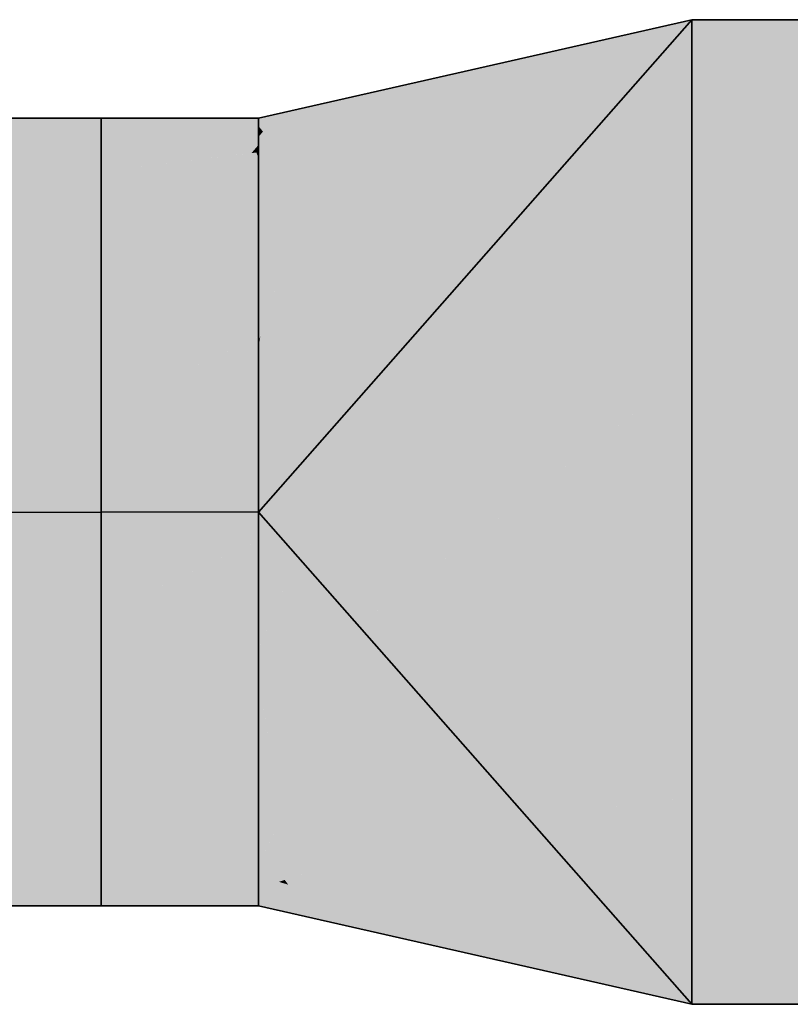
# Model space of a CAD drawing. Extents: x -350 to 540, y -53 to 541.
# Tile 481 of 569: x 260.28 to 264.19, y 207.81 to 212.81. Entities that reach past the tile are written whole.
import ezdxf
from ezdxf.lldxf.tags import DXFTag

# ---------------------------------------------------------------- set-up
doc = ezdxf.new("R2010")
doc.units = 0
doc.layers.get('0').update_dxf_attribs({"lineweight": 35})
doc.layers.add('L_Zuluft', color=6, linetype='Continuous', lineweight=35, true_color=0xff00ff)
doc.layers.add('L_Zuluft-Shading', color=6, linetype='Continuous', lineweight=35, true_color=0xff00ff)
tags = doc.linetypes.add('STRICHPUNKT2', pattern=[12.7, 6.35, -3.175, 0, -3.175]).pattern_tags.tags
tags[10:11] = [DXFTag(74, 4), DXFTag(75, 0), DXFTag(340, '0'), DXFTag(46, 0.0), DXFTag(50, 0.0), DXFTag(44, 0.0), DXFTag(45, 0.0)]
tags[8:9] = [DXFTag(74, 4), DXFTag(75, 0), DXFTag(340, '0'), DXFTag(46, 0.0), DXFTag(50, 0.0), DXFTag(44, 0.0), DXFTag(45, 0.0)]
tags[6:7] = [DXFTag(74, 4), DXFTag(75, 0), DXFTag(340, '0'), DXFTag(46, 0.0), DXFTag(50, 0.0), DXFTag(44, 0.0), DXFTag(45, 0.0)]
tags[4:5] = [DXFTag(74, 4), DXFTag(75, 0), DXFTag(340, '0'), DXFTag(46, 0.0), DXFTag(50, 0.0), DXFTag(44, 0.0), DXFTag(45, 0.0)]

# ---------------------------------------------------------------- blocks, each defined once
blk = doc.blocks.new('3D-Ansicht-A06HSWBANL', base_point=(172.3963, 139.9809))
at = {"layer": 'L_Zuluft-Shading', "color": 212, "true_color": 0xd900d9}
for points in [[(261.9991, 209.7366), (263.6923, 211.0358), (263.0097, 212.0367), (263.6923, 212.8124)], [(261.689, 210.0889), (263.0097, 212.0367), (261.5179, 210.2834), (261.5543, 210.3828)], [(261.9991, 209.7366), (263.0097, 212.0367), (261.689, 210.0889)], [(263.5723, 209.8561), (263.6923, 209.9059), (263.5723, 210.9437), (263.6923, 211.0358)], [(262.3422, 209.3466), (263.5723, 209.8561), (261.9991, 209.7366), (263.5723, 210.9437)], [(261.5543, 210.3828), (261.4923, 210.3124), (261.5179, 210.2834)], [(263.6923, 209.9059), (263.5723, 209.8561), (263.6923, 208.8654), (263.5723, 208.8496)], [(263.5723, 209.8561), (262.3422, 209.3466), (263.5723, 208.8496), (262.8619, 208.756)], [(262.8619, 208.756), (263.6923, 207.8124), (263.6923, 208.8654)]]:
    blk.add_solid(points, dxfattribs=at)
at = {"layer": 'L_Zuluft-Shading', "color": 212, "true_color": 0xcf00cf}
for points in [[(263.0097, 212.0367), (263.6923, 212.8124), (263.3948, 212.5779)], [(261.5543, 210.3828), (263.0097, 212.0367), (262.0759, 211.5379), (263.3948, 212.5779)], [(262.0759, 211.5379), (261.4923, 210.3124), (261.5543, 210.3828)], [(262.0759, 211.5379), (261.6269, 211.1839), (261.4923, 210.3124), (261.4923, 210.631)], [(261.6269, 211.1839), (261.4923, 211.0778), (261.4923, 210.631)], [(261.4923, 210.1223), (261.5001, 210.1711), (261.4923, 210.3124)], [(261.5001, 210.1711), (261.5179, 210.2834), (261.4923, 210.3124)], [(261.5259, 209.6995), (261.689, 210.0889), (261.5001, 210.1711), (261.5179, 210.2834)], [(261.4923, 210.1223), (261.4923, 209.6192), (261.5001, 210.1711), (261.5259, 209.6995)], [(261.6888, 209.3921), (261.9991, 209.7366), (261.4923, 209.6192), (261.689, 210.0889)], [(262.3422, 209.3466), (261.9991, 209.7366), (261.9922, 209.1529), (261.6888, 209.3921)], [(261.6888, 209.3921), (261.4923, 209.6192), (261.4923, 209.5471)], [(261.9922, 209.1529), (262.5592, 208.7059), (262.3422, 209.3466), (262.8619, 208.756)], [(262.5592, 208.7059), (263.6923, 207.8124), (262.8619, 208.756)]]:
    blk.add_solid(points, dxfattribs=at)
at = {"layer": 'L_Zuluft-Shading', "color": 212, "true_color": 0xbf00bf}
for points in [[(263.3948, 212.5779), (263.6923, 212.8124), (263.5184, 212.7266)], [(262.0759, 211.5379), (263.3948, 212.5779), (262.5082, 212.228), (263.5184, 212.7266)], [(262.0759, 211.5379), (262.5082, 212.228), (261.7544, 211.2844), (262.1349, 212.0438)], [(262.1349, 212.0438), (261.9924, 211.9735), (261.7544, 211.2844), (261.6269, 211.1839)], [(261.4967, 211.1783), (261.6269, 211.1839), (261.6935, 211.8259), (261.9924, 211.9735)], [(261.4923, 211.1781), (261.6935, 211.8259), (261.4923, 211.5654), (261.5179, 211.7392)], [(261.4967, 211.1783), (261.6935, 211.8259), (261.5013, 211.207)], [(261.5179, 211.7392), (261.4923, 211.7266), (261.4923, 211.5654)], [(261.4923, 211.1781), (261.4967, 211.1783), (261.5013, 211.207)], [(261.4923, 211.0778), (261.6269, 211.1839), (261.4923, 211.1507), (261.4967, 211.1783)], [(261.4967, 211.1783), (261.4923, 211.1781), (261.4923, 211.1507)], [(261.5578, 209.0627), (261.6888, 209.3921), (261.4923, 209.4741), (261.4923, 209.5471)], [(261.4923, 209.4741), (261.4923, 208.8982), (261.518, 209.3124)], [(261.9922, 209.1529), (261.6888, 209.3921), (261.636, 208.8273), (261.4923, 208.8982)], [(261.4923, 208.8982), (261.5578, 209.0627), (261.518, 209.3124)], [(261.636, 208.8273), (262.0975, 208.5995), (261.9922, 209.1529), (262.5592, 208.7059)], [(262.0975, 208.5995), (263.6923, 207.8124), (262.5592, 208.7059)]]:
    blk.add_solid(points, dxfattribs=at)
at = {"layer": 'L_Zuluft-Shading', "color": 214, "true_color": 0xae00ae}
for points in [[(263.5184, 212.7266), (263.6923, 212.8124), (263.5714, 212.7766)], [(262.5082, 212.228), (263.5184, 212.7266), (262.7922, 212.5456), (263.5714, 212.7766)], [(262.5082, 212.228), (262.7922, 212.5456), (262.1349, 212.0438), (262.4632, 212.448)], [(261.9924, 211.9735), (262.3222, 212.4062), (261.6935, 211.8259), (262.0039, 212.3119)], [(262.4632, 212.448), (262.3222, 212.4062), (262.1349, 212.0438), (261.9924, 211.9735)], [(261.6935, 211.8259), (262.0039, 212.3119), (261.5179, 211.7392), (261.7733, 212.2435)], [(261.5016, 211.8231), (261.5179, 211.7392), (261.6021, 212.1927), (261.7733, 212.2435)], [(261.6021, 212.1927), (261.4923, 212.1602), (261.4923, 211.871)], [(261.5016, 211.8231), (261.6021, 212.1927), (261.5117, 211.9279)], [(261.4923, 211.871), (261.5016, 211.8231), (261.5117, 211.9279)], [(261.4923, 211.7266), (261.5016, 211.8231), (261.4923, 211.871)], [(261.4923, 211.7266), (261.5179, 211.7392), (261.5016, 211.8231)], [(261.5117, 208.6969), (261.4923, 208.8982), (261.4923, 208.7538)], [(261.636, 208.8273), (261.4923, 208.8982), (261.5229, 208.5804)], [(261.4923, 208.5134), (262.0975, 208.5995), (261.636, 208.8273)], [(261.5229, 208.5804), (261.5117, 208.6969), (261.4923, 208.5134), (261.4923, 208.7538)], [(261.4923, 208.5134), (261.4923, 208.4647), (262.0975, 208.5995), (261.5948, 208.4343)], [(263.1239, 208.093), (262.0975, 208.5995), (261.6426, 208.4201), (261.6247, 208.4441)], [(261.6247, 208.4441), (261.5948, 208.4343), (261.6426, 208.4201)], [(263.1239, 208.093), (261.6426, 208.4201), (263.3773, 207.9058)], [(263.6923, 207.8124), (263.1239, 208.093), (263.3773, 207.9058)]]:
    blk.add_solid(points, dxfattribs=at)
at = {"layer": 'L_Zuluft-Shading', "color": 214, "true_color": 0x940094}
for points in [[(263.5714, 212.7766), (263.6923, 212.8124), (263.5973, 212.7908)], [(262.7922, 212.5456), (263.5714, 212.7766), (262.9663, 212.6474), (263.5973, 212.7908)], [(262.7922, 212.5456), (262.9663, 212.6474), (262.4632, 212.448), (262.6967, 212.5862)], [(262.3222, 212.4062), (262.5655, 212.5563), (262.0039, 212.3119), (262.2802, 212.4915)], [(262.6967, 212.5862), (262.5655, 212.5563), (262.4632, 212.448), (262.3222, 212.4062)], [(262.0039, 212.3119), (262.2802, 212.4915), (261.7733, 212.2435), (262.0603, 212.4415)], [(261.6021, 212.1927), (261.8803, 212.4006), (261.4923, 212.1659), (261.7257, 212.3655)], [(261.7733, 212.2435), (262.0603, 212.4415), (261.6021, 212.1927), (261.8803, 212.4006)], [(261.4923, 212.1659), (261.7257, 212.3655), (261.4923, 212.2176), (261.588, 212.3342)], [(261.5317, 212.2656), (261.588, 212.3342), (261.4923, 212.3124)], [(261.4923, 212.2714), (261.5142, 212.2443), (261.4923, 212.3124), (261.5317, 212.2656)], [(261.4923, 212.2176), (261.5142, 212.2443), (261.4923, 212.2714)], [(261.6021, 212.1927), (261.4923, 212.1659), (261.4923, 212.1602)], [(261.4923, 208.4647), (261.4923, 208.4476), (261.5948, 208.4343), (261.5497, 208.3806)], [(261.4923, 208.4476), (261.4923, 208.3124), (261.5497, 208.3806)], [(261.5948, 208.4343), (261.4923, 208.3124), (261.6426, 208.4201), (262.0161, 208.1934)], [(261.6426, 208.4201), (262.0161, 208.1934), (263.3773, 207.9058), (263.4608, 207.8651)], [(263.3773, 207.9058), (263.4608, 207.8651), (263.4951, 207.8709), (263.5414, 207.8467)], [(263.5414, 207.8467), (263.6923, 207.8124), (263.4951, 207.8709)]]:
    blk.add_solid(points, dxfattribs=at)
at = {"layer": 'L_Zuluft-Shading', "color": 6, "true_color": 0xff00ff}
for points in [[(264.6923, 209.9059), (264.6923, 212.8124), (263.6923, 209.9059), (263.6923, 212.8124)], [(263.6923, 208.8654), (264.6923, 208.8654), (263.6923, 209.9059), (264.6923, 209.9059)], [(264.6923, 207.8124), (264.6923, 208.8654), (263.6923, 207.8124), (263.6923, 208.8654)]]:
    blk.add_solid(points, dxfattribs=at)
at = {"layer": 'L_Zuluft-Shading', "color": 214, "true_color": 0x900090}
for points in [[(259.657, 212.3124), (259.791, 212.2443), (260.6923, 212.3124), (260.6923, 212.2443)], [(260.6923, 212.2443), (261.4923, 212.2646), (260.6923, 212.3124), (261.4923, 212.3124)], [(260.6923, 212.2443), (261.4923, 212.2443), (261.4923, 212.2646)], [(259.791, 208.3806), (259.657, 208.3124), (260.6923, 208.3806), (260.6923, 208.3124)], [(261.4923, 208.3124), (261.4923, 208.3806), (260.6923, 208.3124), (260.6923, 208.3806)]]:
    blk.add_solid(points, dxfattribs=at)
at = {"layer": 'L_Zuluft-Shading', "color": 214, "true_color": 0xb000b0}
for points in [[(259.791, 212.2443), (259.9159, 212.0445), (260.6923, 212.2443), (260.6923, 212.0445)], [(260.6923, 212.2443), (260.6923, 212.0445), (261.4923, 212.1773), (261.4561, 212.135)], [(260.6923, 212.2443), (261.4923, 212.1773), (261.4923, 212.2443)], [(261.4561, 212.135), (261.4923, 212.1393), (261.4923, 212.1773)], [(261.4802, 212.1378), (260.6923, 212.0445), (261.4923, 212.1115), (261.4923, 212.0445)], [(261.4923, 212.1393), (261.4802, 212.1378), (261.4923, 212.1115)], [(260.6923, 208.5804), (259.9159, 208.5804), (260.6923, 208.3806), (259.8051, 208.4031)], [(261.4923, 208.3806), (261.4923, 208.5804), (260.6923, 208.3806), (260.6923, 208.5804)], [(259.8051, 208.4031), (259.791, 208.3806), (260.6923, 208.3806)]]:
    blk.add_solid(points, dxfattribs=at)
at = {"layer": 'L_Zuluft-Shading', "color": 212, "true_color": 0xcc00cc}
for points in [[(259.9159, 212.0445), (260.023, 211.7266), (260.6923, 212.0445), (260.6923, 211.7266)], [(260.6923, 208.8982), (260.023, 208.8982), (260.6923, 208.5804), (259.9457, 208.6688)], [(259.9457, 208.6688), (259.9159, 208.5804), (260.6923, 208.5804)]]:
    blk.add_solid(points, dxfattribs=at)
at = {"layer": 'L_Zuluft-Shading', "color": 212, "true_color": 0xcd00cd}
for points in [[(260.6923, 211.7266), (261.4923, 211.9232), (260.6923, 212.0445), (261.4923, 212.0445)], [(261.4211, 211.9057), (260.6923, 211.7266), (261.4923, 211.7266)], [(261.4923, 211.9232), (261.4211, 211.9057), (261.4923, 211.7266)], [(261.4923, 208.5804), (261.4923, 208.8982), (260.6923, 208.5804), (260.6923, 208.8982)]]:
    blk.add_solid(points, dxfattribs=at)
at = {"layer": 'L_Zuluft-Shading', "color": 212, "true_color": 0xe400e4}
for points in [[(260.023, 211.7266), (260.1053, 211.3124), (260.6923, 211.7266), (260.6923, 211.3124)], [(260.6923, 211.3124), (261.4923, 211.6107), (260.6923, 211.7266), (261.4923, 211.7266)], [(260.6923, 211.3124), (261.4923, 211.3124), (261.4923, 211.6107)], [(260.6923, 209.3124), (260.1053, 209.3124), (260.6923, 208.8982), (260.0542, 209.055)], [(260.6923, 208.8982), (261.4923, 208.8982), (260.6923, 209.3124), (261.3416, 209.3124)], [(261.4923, 208.8982), (261.4923, 209.3124), (261.3416, 209.3124)], [(260.0542, 209.055), (260.023, 208.8982), (260.6923, 208.8982)]]:
    blk.add_solid(points, dxfattribs=at)
at = {"layer": 'L_Zuluft-Shading', "color": 6, "true_color": 0xf400f4}
for points in [[(260.1053, 211.3124), (260.157, 210.8301), (260.6923, 211.3124), (260.6923, 210.8301)], [(260.157, 209.7948), (260.1053, 209.3124), (260.6923, 209.7948), (260.6923, 209.3124)]]:
    blk.add_solid(points, dxfattribs=at)
at = {"layer": 'L_Zuluft-Shading', "color": 6, "true_color": 0xf500f5}
for points in [[(260.6923, 210.8301), (261.4923, 211.2028), (260.6923, 211.3124), (261.4923, 211.3124)], [(261.4923, 211.2028), (261.458, 211.1868), (261.4923, 210.9918)], [(261.458, 211.1868), (260.6923, 210.8301), (261.4923, 210.9918), (261.4923, 210.8301)], [(260.6923, 209.7948), (261.4923, 209.6331), (261.4923, 209.7948)], [(260.6923, 209.7948), (260.6923, 209.3124), (261.4923, 209.6331), (261.4881, 209.6091)], [(260.6923, 209.3124), (261.4923, 209.3124), (261.4923, 209.6107)], [(261.4881, 209.6091), (261.4923, 209.6107), (261.4923, 209.6331)]]:
    blk.add_solid(points, dxfattribs=at)
at = {"layer": 'L_Zuluft-Shading', "color": 6, "true_color": 0xfc00fc}
for points in [[(260.157, 210.8301), (260.1747, 210.3124), (260.6923, 210.8301), (260.6923, 210.3124)], [(260.1747, 210.3124), (260.157, 209.7948), (260.6923, 210.3124), (260.6923, 209.7948)]]:
    blk.add_solid(points, dxfattribs=at)
at = {"layer": 'L_Zuluft-Shading', "color": 6, "true_color": 0xfd00fd}
for points in [[(260.6923, 210.3124), (261.4923, 210.7124), (260.6923, 210.8301), (261.4923, 210.8301)], [(260.6923, 210.3124), (261.4923, 210.3124), (261.4923, 210.7124)], [(260.6923, 210.3124), (260.6923, 209.7948), (261.4923, 210.3124), (261.4476, 210.1467)], [(261.4476, 210.1467), (261.4923, 210.1675), (261.4923, 210.3124)], [(260.6923, 209.7948), (261.4923, 209.7948), (261.4923, 210.1675)]]:
    blk.add_solid(points, dxfattribs=at)
blk = doc.blocks.new('Rohrübergang  symmetrisch-A06HSWUSNL', base_point=(260.6923, 207.8124))
at = {"color": 0, "linetype": 'ByBlock', "lineweight": -2, "ltscale": 0.35}
for p, q in [((261.4923, 210.3124), (263.6923, 212.8124)), ((261.4923, 212.3124), (263.6923, 212.8124)), ((264.6923, 212.8124), (263.6923, 212.8124)), ((263.6923, 212.8124), (263.6923, 207.8124)), ((264.6923, 212.8124), (264.6923, 207.8124)), ((261.4923, 212.3124), (260.6923, 212.3124)), ((260.6923, 211.1408), (260.6923, 212.3124)), ((261.4923, 211.1408), (261.4923, 212.3124)), ((260.6923, 209.484), (260.6923, 211.1408)), ((261.4923, 209.484), (261.4923, 211.1408)), ((261.4923, 210.3124), (263.6923, 207.8124)), ((260.6923, 208.3124), (260.6923, 209.484)), ((261.4923, 208.3124), (261.4923, 209.484)), ((260.6923, 208.3124), (261.4923, 208.3124)), ((261.4923, 208.3124), (263.6923, 207.8124)), ((264.6923, 207.8124), (263.6923, 207.8124))]:
    blk.add_line(p, q, dxfattribs=at)
at = {"color": 0, "linetype": 'STRICHPUNKT2', "lineweight": 25, "ltscale": 0.25}
blk.add_line((261.4923, 210.3124), (260.6923, 210.3124), dxfattribs=at)
blk = doc.blocks.new('Bogen-A06HSWZANL', base_point=(254.6923, 208.3124))
at = {"color": 0, "linetype": 'ByBlock', "lineweight": -2, "ltscale": 0.35}
for p, q in [((256.6923, 212.3124), (256.8286, 212.3124)), ((256.8286, 212.3124), (257.2282, 212.3124)), ((257.2282, 212.3124), (257.8639, 212.3124)), ((257.8639, 212.3124), (258.6923, 212.3124)), ((258.6923, 212.3124), (259.657, 212.3124)), ((259.657, 212.3124), (260.6923, 212.3124)), ((260.6923, 212.3124), (260.6923, 208.3124)), ((256.6923, 208.3124), (256.8286, 208.3124)), ((256.8286, 208.3124), (257.2282, 208.3124)), ((257.2282, 208.3124), (257.8639, 208.3124)), ((257.8639, 208.3124), (258.6923, 208.3124)), ((258.6923, 208.3124), (259.657, 208.3124)), ((259.657, 208.3124), (260.6923, 208.3124))]:
    blk.add_line(p, q, dxfattribs=at)
at = {"color": 0, "linetype": 'STRICHPUNKT2', "lineweight": 25, "ltscale": 0.25}
blk.add_line((256.6923, 210.3124), (260.6923, 210.3124), dxfattribs=at)
at = {"color": 0, "linetype": 'ByBlock', "lineweight": -2, "ltscale": 0.35}
blk.add_circle((256.6923, 210.3124), 2, dxfattribs=at)

msp = doc.modelspace()

# ---------------------------------------------------------------- block references
msp.add_blockref('3D-Ansicht-A06HSWBANL', (172.3963, 139.9809))
at = {"layer": 'L_Zuluft', "ltscale": 0.35}
for name, p in [('Rohrübergang  symmetrisch-A06HSWUSNL', (260.6923, 207.8124)), ('Bogen-A06HSWZANL', (254.6923, 208.3124))]:
    msp.add_blockref(name, p, dxfattribs=at)

doc.saveas('drawing.dxf')
